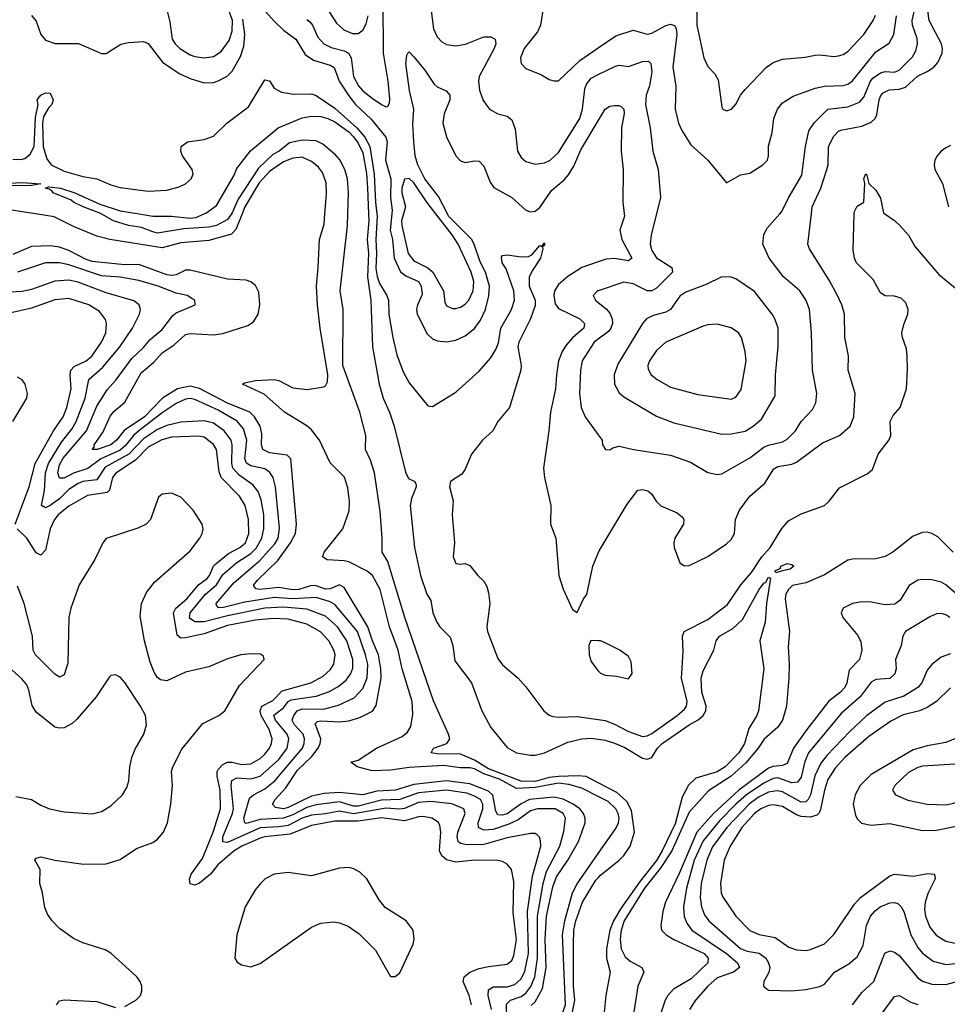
# Model space of a CAD drawing. Header units: inches. Extents: x 1305375 to 1407406, y 744550 to 841633.
# Tile 279 of 509: x 1357519 to 1361497, y 766612 to 770833. Entities that reach past the tile are written whole.
import ezdxf

# ---------------------------------------------------------------- set-up
doc = ezdxf.new("R2010")
doc.units = ezdxf.units.IN
doc.header["$MEASUREMENT"] = 0
for name, color, linetype in [('B3756', 7, 'Continuous'), ('B3757', 7, 'Continuous'), ('B3766', 7, 'Continuous'), ('B3767', 7, 'Continuous')]:
    doc.layers.add(name, color=color, linetype=linetype)

msp = doc.modelspace()

# ---------------------------------------------------------------- linework, layer by layer
at = {"layer": 'B3756', "color": 5}
for points, elevation in [([(1358472.6, 770000), (1358445.8, 769934.2), (1358427.2, 769912.8), (1358330, 769886.4), (1358210, 769876.9), (1358130, 769855.4), (1357905.7, 769890), (1357850, 769905.6), (1357750, 769947), (1357667.7, 769987.7), (1357587.3, 770000)], 880), ([(1358426.9, 770000), (1358410, 769976.1), (1358363.6, 769950), (1358330, 769943.3), (1358223.8, 769936.2), (1358110, 769918.3), (1358090, 769922.8), (1358041.9, 769941.9), (1357985.6, 769950), (1357921.6, 769970), (1357868.9, 770000)], 860), ([(1358031.1, 770000), (1358090.1, 769990.1), (1358170.9, 769990.9), (1358250, 769981.7), (1358274.8, 769985.2), (1358310.5, 770000)], 860), ([(1360000, 767503.6), (1359930, 767539.3), (1359873.7, 767553.7), (1359830, 767560.1), (1359730, 767541.4), (1359650, 767537.4), (1359576.5, 767576.5), (1359510, 767599.7), (1359470, 767621.5), (1359450, 767625.9), (1359410, 767626.1), (1359336, 767636), (1359190, 767627.7), (1359110, 767615.6), (1359030, 767612.8), (1358966, 767630), (1358939, 767650), (1358970, 767659.3), (1359049.8, 767710), (1359159.9, 767760.1), (1359181.8, 767778.2), (1359196.6, 767803.4), (1359204.8, 767855.2), (1359202.1, 767910), (1359159.8, 768050), (1359142, 768130), (1359105.2, 768230), (1359064.8, 768390), (1359032.6, 768450), (1359009.4, 768469.4), (1358930, 768508.6), (1358910, 768513.7), (1358837.3, 768517.3), (1358817, 768530), (1358825.3, 768550), (1358905, 768650), (1358932.5, 768727.5), (1358933, 768767), (1358926, 768826), (1358911.4, 768871.4), (1358850, 768932.7), (1358805.3, 769030), (1358770, 769074.1), (1358750, 769091.2), (1358654.6, 769150), (1358567.5, 769227.5), (1358474.5, 769270), (1358483.5, 769276.5), (1358530, 769285.6), (1358610, 769290.1), (1358630, 769285.5), (1358690, 769254.6), (1358752.3, 769247.7), (1358821.5, 769258.5), (1358830, 769262.8), (1358838.9, 769281.1), (1358841.1, 769310), (1358807.7, 769510), (1358795.6, 769610), (1358791.6, 769690), (1358799.7, 769770), (1358804.2, 769890), (1358824.3, 769955.7), (1358827.6, 770000)], 880), ([(1360000, 767561.5), (1359948.2, 767588.2), (1359912.2, 767592.2), (1359830, 767589.1), (1359790, 767583.7), (1359730, 767566.5), (1359670, 767568.6), (1359530, 767621.2), (1359470, 767658.3), (1359410, 767684.7), (1359310, 767685.2), (1359283.7, 767690), (1359293.6, 767710), (1359350.5, 767729.5), (1359363.2, 767750), (1359358.7, 767770), (1359293.6, 767913.6), (1359171.3, 768270), (1359097.6, 768510), (1359073.2, 768550), (1359074.1, 768610), (1359065.3, 768725.3), (1359040.5, 768890), (1359024, 768944), (1359001.7, 768990), (1359004, 769050), (1358978.2, 769150), (1358905.3, 769350), (1358905.7, 769590), (1358893.8, 769670), (1358925.6, 769950), (1358926.6, 770000)], 860), ([(1359015.2, 770000), (1359016.5, 769970), (1359009.7, 769890), (1359014.8, 769830), (1359010, 769730), (1359024.6, 769630), (1359032.6, 769430), (1359061.1, 769270), (1359077.4, 769210), (1359104.7, 769150), (1359124.6, 769090), (1359173.1, 768893.1), (1359186.5, 768866.5), (1359213.5, 768853.5), (1359218.8, 768838.8), (1359219.8, 768830), (1359199, 768781), (1359193.2, 768750), (1359212.5, 768570), (1359237.4, 768450), (1359264.4, 768370), (1359282.8, 768342.8), (1359291.3, 768290), (1359307.4, 768250), (1359321, 768230), (1359365.7, 768185.7), (1359376.8, 768150), (1359385, 768085), (1359456.9, 767990), (1359501.3, 767870), (1359539.2, 767799.2), (1359610, 767713.4), (1359650, 767689.7), (1359710, 767679.9), (1359730, 767680.7), (1359770, 767690.5), (1359870, 767736.4), (1359930, 767749.5), (1359970, 767752.3), (1360000, 767748.1)], 860), ([(1359050.9, 770000), (1359052.1, 769990), (1359045.9, 769890), (1359049.4, 769830), (1359046.7, 769766.7), (1359051.5, 769731.5), (1359062.3, 769702.3), (1359093.8, 769650), (1359100.1, 769630), (1359101.8, 769570), (1359118.7, 769470), (1359136.7, 769396.7), (1359163.7, 769323.7), (1359190, 769276.5), (1359270, 769177.6), (1359290, 769174.9), (1359390, 769235.5), (1359490, 769325.6), (1359537.8, 769382.2), (1359561.6, 769418.4), (1359572.4, 769447.6), (1359582.7, 769510), (1359628.7, 769590), (1359641.7, 769630), (1359638.7, 769670), (1359604.9, 769764.9), (1359588.5, 769790), (1359584.6, 769815.4), (1359590, 769822), (1359610, 769824.5), (1359670, 769816.4), (1359701.6, 769818.4), (1359715.2, 769824.8), (1359750, 769864.9), (1359758.9, 769861.1), (1359770, 769876), (1359770, 769867), (1359760.6, 769859.4), (1359762.4, 769850), (1359753.1, 769810), (1359719.3, 769760.7), (1359704.2, 769730), (1359703.6, 769690), (1359729.1, 769630), (1359730, 769608.4), (1359710, 769550), (1359659.1, 769450), (1359655.5, 769430), (1359669.3, 769350.7), (1359668.6, 769330), (1359619, 769170), (1359570.1, 769110), (1359547.5, 769070), (1359503.4, 769030), (1359455.9, 768970), (1359430, 768906.6), (1359415.3, 768884.7), (1359367.1, 768852.9), (1359362.9, 768830), (1359378.3, 768770), (1359374.3, 768710), (1359384.2, 768590), (1359377.7, 768530), (1359390, 768501.3), (1359410, 768498.4), (1359430, 768501.6), (1359450, 768493), (1359483.8, 768450), (1359510, 768426.4), (1359522.5, 768402.5), (1359530, 768376), (1359534.7, 768330), (1359522, 768230), (1359524.8, 768210), (1359570, 768094.9), (1359590, 768067.2), (1359656.9, 768010), (1359690, 767973.1), (1359766.7, 767870), (1359790, 767851), (1359805.3, 767845.3), (1359830, 767842.5), (1359910, 767846.5), (1360000, 767833.2)], 880), ([(1359115.2, 770000), (1359108.3, 769930), (1359118.2, 769890), (1359124.5, 769810), (1359151.8, 769751.8), (1359174.6, 769734.6), (1359228.9, 769710), (1359241.4, 769690), (1359244.7, 769655.3), (1359224.8, 769610), (1359220.7, 769590), (1359224.1, 769570), (1359266.4, 769486.4), (1359290, 769465), (1359310, 769455.9), (1359350, 769451.4), (1359390, 769459.5), (1359430, 769477.5), (1359470, 769509.5), (1359495.3, 769544.7), (1359516.2, 769590), (1359531.3, 769648.7), (1359533.5, 769690), (1359517.2, 769750), (1359494.2, 769794.2), (1359470, 769866.5), (1359457.7, 769890), (1359358.7, 769990), (1359353.6, 770000)], 920), ([(1359165, 770000), (1359156.6, 769970), (1359157.3, 769950), (1359184.4, 769830), (1359210, 769799.1), (1359268.9, 769768.9), (1359291.5, 769750), (1359337, 769670), (1359342.2, 769622.2), (1359350, 769605.7), (1359374.8, 769594.8), (1359390, 769594.4), (1359410, 769601.1), (1359430, 769613), (1359444.8, 769630), (1359464, 769670), (1359466.1, 769710), (1359454.5, 769750), (1359399, 769870), (1359373.9, 769910), (1359303.8, 770000)], 940), ([(1359712.6, 766607.4), (1359730, 766622.7), (1359760.5, 766679.5), (1359776.1, 766770), (1359772.7, 766890), (1359778.9, 766990), (1359804.8, 767115.2), (1359821.2, 767158.8), (1359869, 767230), (1359915, 767310), (1359943.5, 767390), (1359943.6, 767410), (1359937, 767430), (1359921.3, 767450), (1359892.6, 767470), (1359850, 767491), (1359810, 767499.4), (1359704.8, 767490), (1359670, 767472.1), (1359610, 767429), (1359590, 767422.8), (1359570, 767424.9), (1359560.4, 767440.4), (1359548.7, 767508.7), (1359530, 767526.2), (1359450, 767556.7), (1359350, 767570), (1359210, 767554.2), (1359130.6, 767529.4), (1359050, 767525.2), (1358990, 767510.2), (1358890, 767520.1), (1358824.7, 767515.3), (1358770, 767504.2), (1358670, 767455.2), (1358650, 767450.3), (1358615.7, 767455.7), (1358602.7, 767470), (1358614.6, 767490), (1358660.6, 767539.4), (1358710, 767616.4), (1358770, 767672.5), (1358798.9, 767710), (1358808.2, 767730), (1358810.6, 767750), (1358785.6, 767814.4), (1358796.2, 767823.8), (1358810, 767826.7), (1358890, 767822.6), (1358930, 767827.4), (1358978.4, 767841.6), (1359031.5, 767868.5), (1359047.4, 767892.6), (1359069.4, 768010), (1359068.3, 768050), (1359057.6, 768110), (1359031.4, 768170), (1359012.7, 768230), (1358910, 768399.5), (1358890, 768410.8), (1358850, 768393.4), (1358830, 768391.9), (1358790, 768406.2), (1358770, 768406.7), (1358715.9, 768390), (1358690, 768388.2), (1358630, 768398.3), (1358549.2, 768390), (1358533, 768393), (1358523.9, 768403.9), (1358523, 768410), (1358539, 768430), (1358625.9, 768514.1), (1358680.1, 768590), (1358701.3, 768630), (1358706.2, 768670), (1358682.5, 768950), (1358666.8, 768966.8), (1358590, 768976), (1358562.3, 768990), (1358556.2, 769010), (1358557.2, 769057.2), (1358550.3, 769090), (1358526.8, 769130), (1358505.8, 769150), (1358410, 769189.3), (1358290, 769251.2), (1358250, 769261.5), (1358196.3, 769250), (1358131.2, 769210), (1358054.5, 769130), (1357967.7, 769072.3), (1357934.6, 769030), (1357910, 769010.8), (1357851.8, 768990), (1357829.8, 768990), (1357839.1, 769000.9), (1357838.8, 769010), (1357876.4, 769063.6), (1357906.9, 769133.1), (1357925, 769155), (1357970, 769194), (1358040.5, 769319.5), (1358094.5, 769365.5), (1358130, 769405.2), (1358181.2, 769438.8), (1358230, 769482.8), (1358250, 769487.5), (1358350, 769481.6), (1358390, 769488.2), (1358497.5, 769522.5), (1358522.5, 769537.5), (1358542, 769570), (1358549.2, 769610), (1358545.4, 769665.4), (1358530, 769693.5), (1358510, 769709.8), (1358490, 769716.5), (1358410, 769720.7), (1358250, 769759.7), (1358230, 769758.7), (1358190, 769738.6), (1358170, 769735.8), (1358150, 769739.3), (1358030, 769783.5), (1357970, 769782.2), (1357830, 769796), (1357804.4, 769804.4), (1357730, 769843.9), (1357690, 769857.1), (1357650, 769862.9), (1357570, 769860.1), (1357490, 769826.5)], 920), ([(1359607.5, 766550), (1359606.8, 766613.2), (1359623.4, 766630), (1359670, 766646.2), (1359690, 766659.5), (1359711.5, 766688.5), (1359728, 766730), (1359739.7, 766810), (1359739.1, 766990), (1359763.5, 767130), (1359778.8, 767181.2), (1359835.5, 767290), (1359853.1, 767353.1), (1359859.7, 767410), (1359849.9, 767430), (1359815.1, 767450), (1359739.5, 767450), (1359710, 767441.2), (1359656.5, 767403.5), (1359616.3, 767383.7), (1359550, 767362.1), (1359510, 767358.2), (1359486.2, 767370), (1359485.9, 767390), (1359504.6, 767450), (1359504.9, 767470), (1359494.9, 767490), (1359470, 767504.9), (1359436.5, 767516.5), (1359349.5, 767529.5), (1359230, 767518.5), (1359150, 767490.4), (1359070, 767486.8), (1358970, 767461.6), (1358950, 767461.9), (1358890, 767480.2), (1358790, 767466.7), (1358750, 767455.9), (1358690, 767424), (1358650, 767409.6), (1358550, 767404.7), (1358490, 767387.6), (1358484, 767390), (1358481, 767410), (1358504.7, 767495.3), (1358522, 767510), (1358570, 767535.2), (1358613.9, 767570), (1358732.3, 767710), (1358739.6, 767730), (1358740.6, 767750), (1358734.8, 767770), (1358697.1, 767810), (1358687.5, 767830), (1358694.1, 767850), (1358708.5, 767870), (1358730, 767878.2), (1358822.1, 767877.9), (1358886, 767894), (1358954.2, 767925.8), (1358990, 767966), (1359008.6, 768011.4), (1359011.8, 768070), (1359002.6, 768110), (1358967.7, 768210), (1358870, 768325.4), (1358850, 768336.9), (1358790, 768356.2), (1358690, 768350.9), (1358610, 768355.6), (1358484.6, 768335.4), (1358392.6, 768312.6), (1358371.9, 768311.9), (1358362.7, 768322.7), (1358361.5, 768330), (1358439.3, 768420.7), (1358547.2, 768512.8), (1358613.8, 768586.2), (1358627, 768610), (1358632.7, 768652.7), (1358616.1, 768830), (1358606.7, 768870), (1358592.3, 768892.3), (1358570, 768907.1), (1358510, 768920.6), (1358491.9, 768931.9), (1358484.3, 768950), (1358493.5, 769030), (1358478.9, 769078.9), (1358451.3, 769111.3), (1358370, 769159.5), (1358270, 769205), (1358250, 769209), (1358230, 769206.7), (1358190, 769187.2), (1358130, 769147.4), (1358029.8, 769070), (1358006.7, 769050), (1357973.1, 769006.9), (1357950, 768987.7), (1357867.8, 768950), (1357810.8, 768909.2), (1357750.4, 768889.6), (1357710, 768867.7), (1357690, 768868.1), (1357682.6, 768890), (1357690, 768924.8), (1357706.4, 768953.6), (1357806.1, 769070), (1357850, 769176.1), (1357894.1, 769245.9), (1357932.2, 769287.8), (1357999.6, 769380.4), (1358050, 769427.3), (1358078.2, 769461.8), (1358130, 769505.1), (1358175.3, 769564.7), (1358190, 769576.6), (1358272.3, 769610), (1358269.6, 769630), (1358257.8, 769637.8), (1358237, 769650), (1358190, 769660.2), (1358113.1, 769690), (1358030, 769715.1), (1357950, 769729.6), (1357870, 769734.3), (1357730, 769782.2), (1357690, 769791), (1357630.1, 769789.9), (1357510, 769750.3)], 940), ([(1360000, 769794.5), (1359930.2, 769770), (1359870, 769732.2), (1359830, 769697.9), (1359811.8, 769670), (1359809.1, 769650.9), (1359815, 769615), (1359830, 769595.2), (1359920.7, 769550), (1359941.7, 769530), (1359937.7, 769510), (1359890.7, 769470), (1359862.6, 769437.4), (1359845.2, 769410), (1359830.1, 769370), (1359820.5, 769310), (1359817.1, 769250), (1359794.8, 769150), (1359788.9, 769071.1), (1359765.6, 768910), (1359769.1, 768870.9), (1359797.4, 768750), (1359796, 768670), (1359818, 768610), (1359830.4, 768450), (1359850, 768391.3), (1359890, 768304.7), (1359910, 768292), (1359937.2, 768350), (1359951.1, 768368.9), (1359976.9, 768490), (1360000, 768546.4)], 920), ([(1359542.2, 766590), (1359528.4, 766650), (1359530, 766674.7), (1359550, 766686.9), (1359610, 766687.1), (1359642.3, 766697.7), (1359670, 766721.6), (1359685.7, 766754.3), (1359700.4, 766830), (1359696.5, 767010), (1359718.4, 767161.6), (1359753.5, 767290), (1359753.1, 767313.1), (1359748.4, 767328.4), (1359738.8, 767338.8), (1359730, 767344.8), (1359710, 767344.9), (1359610, 767325.6), (1359510, 767297.5), (1359435.9, 767295.9), (1359410, 767301.5), (1359399.9, 767310), (1359395.1, 767330), (1359398.4, 767350), (1359429.3, 767430), (1359424, 767450), (1359371.9, 767471.9), (1359281.6, 767481.6), (1359230, 767477.5), (1359170, 767451.6), (1359150, 767447.9), (1359090, 767452.5), (1358950, 767428.3), (1358890, 767440.5), (1358830, 767428.4), (1358770, 767423), (1358730, 767409.8), (1358670, 767379.2), (1358630, 767372.2), (1358550, 767368), (1358410, 767305.8), (1358390, 767308.2), (1358390, 767330.2), (1358432.4, 767430), (1358436.1, 767450), (1358426, 767550), (1358429, 767571), (1358450, 767582.8), (1358510, 767578.5), (1358550, 767590.1), (1358630, 767662.2), (1358666.1, 767710), (1358674, 767750), (1358666.4, 767770), (1358616.4, 767830), (1358608.4, 767851.6), (1358650, 767883.3), (1358669.8, 767910.2), (1358682.7, 767917.3), (1358790, 767932.6), (1358847.2, 767952.8), (1358885.3, 767974.7), (1358918.5, 768001.5), (1358939.7, 768030), (1358947.2, 768052.8), (1358947.2, 768090), (1358922.5, 768170), (1358881.5, 768230), (1358830, 768275.4), (1358750, 768306), (1358650, 768314.4), (1358570, 768310.4), (1358410, 768277.5), (1358310, 768251.5), (1358270, 768251.8), (1358247.5, 768267.5), (1358250.9, 768290), (1358316.4, 768370), (1358362.6, 768410), (1358390, 768454.1), (1358450, 768506.5), (1358510, 768544), (1358532.8, 768567.2), (1358557.6, 768610), (1358566.4, 768650), (1358566.1, 768710), (1358554.4, 768774.4), (1358541.5, 768810), (1358519.4, 768839.4), (1358460.6, 768880.6), (1358433.6, 768910), (1358428.6, 768930), (1358430.9, 769010), (1358425.4, 769030), (1358396.2, 769070), (1358350, 769103.5), (1358310, 769113.4), (1358210, 769107.9), (1358150, 769092.9), (1358110, 769075.6), (1358050, 769035.9), (1357986.7, 768970), (1357885.7, 768914.3), (1357850, 768860.5), (1357790, 768852.8), (1357770, 768845.2), (1357730, 768818.3), (1357690, 768779.2), (1357650, 768749.9), (1357630, 768739.9), (1357612.1, 768750), (1357625.8, 768814.2), (1357630.2, 768890), (1357642.6, 768930), (1357698.4, 769021.6), (1357742.4, 769077.6), (1357761.5, 769110), (1357799.6, 769210), (1357815.4, 769290), (1357876.4, 769343.6), (1357949, 769430), (1358003, 769510), (1358033.2, 769570), (1358038, 769590), (1358031.8, 769610), (1358008.3, 769628.3), (1357890, 769662.4), (1357770, 769707.8), (1357730, 769715.9), (1357670, 769711.5), (1357570, 769675.8), (1357530, 769667.2), (1357270, 769653.2)], 960), ([(1360000, 769671), (1359997.1, 769670), (1359978.9, 769650), (1359987.9, 769630), (1360000, 769620.6)], 940), ([(1357499.9, 768670), (1357559.7, 768830), (1357586.2, 768930), (1357664.3, 769070), (1357706.4, 769130), (1357722.1, 769170), (1357740.3, 769250), (1357735.6, 769310), (1357739, 769330), (1357753.2, 769346.8), (1357803.9, 769370), (1357828.4, 769390), (1357869.9, 769450), (1357888.2, 769490), (1357892.2, 769530), (1357887.8, 769547.8), (1357862.2, 769582.2), (1357816.4, 769610), (1357730, 769638.1), (1357670, 769631.5), (1357570, 769595.6), (1357470, 769573.1)], 980), ([(1360000, 769462.9), (1359982.9, 769450), (1359930.8, 769370), (1359923.3, 769330), (1359919.8, 769230), (1359927.5, 769170), (1359944, 769130), (1360000, 769053.6)], 940), ([(1357490, 769110.4), (1357549.8, 769210), (1357552.8, 769230), (1357542.6, 769270), (1357530, 769289.6), (1357510, 769301.1)], 1020), ([(1359456.4, 766610), (1359446.1, 766650), (1359421.1, 766710), (1359424.9, 766730), (1359449.9, 766750.1), (1359490, 766764.9), (1359530, 766774.6), (1359610, 766784.4), (1359630, 766800.2), (1359638.8, 766821.2), (1359649.5, 766890.5), (1359635.7, 767004.3), (1359638.7, 767138.7), (1359627.7, 767190), (1359610, 767213.1), (1359590, 767224.4), (1359570, 767229.1), (1359470, 767229.4), (1359390, 767220.9), (1359350, 767231.6), (1359329.2, 767249.2), (1359319.2, 767270), (1359325.4, 767350), (1359320.5, 767380.5), (1359313.4, 767393.4), (1359286.9, 767410), (1359250, 767417.4), (1359230, 767415.8), (1359170, 767399.2), (1359070, 767412), (1358970, 767397.5), (1358870, 767396.7), (1358770, 767379.1), (1358678.4, 767341.6), (1358570, 767329.9), (1358550, 767324.2), (1358471.7, 767290), (1358439.3, 767270), (1358368.5, 767210), (1358337.1, 767170), (1358290, 767131.9), (1358270, 767123), (1358250, 767128), (1358247.9, 767147.9), (1358254.1, 767170), (1358302.7, 767237.3), (1358349.1, 767350), (1358379.9, 767450), (1358379.2, 767530), (1358365.5, 767590), (1358365.5, 767610), (1358370, 767618.9), (1358390, 767640.3), (1358410, 767650.5), (1358430, 767650.4), (1358470, 767640.5), (1358510, 767642.6), (1358550, 767665.4), (1358570, 767684), (1358590.3, 767710), (1358599, 767730), (1358601.2, 767750), (1358589.3, 767790), (1358554.5, 767850), (1358550.2, 767870), (1358558.2, 767890), (1358605.4, 767914.6), (1358644.7, 767955.3), (1358767, 767990), (1358820.8, 768019.2), (1358850, 768045.3), (1358865.7, 768070), (1358872.3, 768110), (1358867, 768130), (1358844.7, 768170), (1358809.4, 768209.4), (1358750, 768241), (1358670, 768263.2), (1358605.6, 768265.6), (1358530, 768259.3), (1358410, 768236.1), (1358310, 768200.8), (1358230, 768182.9), (1358210, 768181.9), (1358194.3, 768194.3), (1358178.3, 768290), (1358188.4, 768310), (1358236.1, 768350), (1358286.1, 768410), (1358323.1, 768436.9), (1358333.4, 768450), (1358350.2, 768489.8), (1358359.8, 768500.2), (1358414.8, 768545.2), (1358463.7, 768570), (1358487.1, 768590), (1358501.9, 768630), (1358500.8, 768690), (1358486.4, 768750), (1358462.4, 768790), (1358382.9, 768870), (1358374.5, 768894.5), (1358363.7, 768990), (1358350, 769012.2), (1358310, 769042.8), (1358287.2, 769047.2), (1358170, 769042.7), (1358128.3, 769031.7), (1358070, 769000.1), (1358015.6, 768944.4), (1357931.6, 768888.4), (1357917.7, 768870), (1357904.4, 768815.6), (1357894.6, 768805.4), (1357810, 768793.5), (1357730, 768748), (1357683.9, 768710), (1357668.7, 768690), (1357650.1, 768650), (1357630, 768559.1), (1357610, 768537), (1357590, 768547.6), (1357550.4, 768610.4), (1357507.9, 768650)], 980), ([(1357970, 766602.2), (1358017.6, 766630), (1358036.9, 766650), (1358043, 766670), (1358042.4, 766690), (1358035.6, 766710), (1358022, 766730), (1357910, 766831.6), (1357885.6, 766845.6), (1357790, 766875.1), (1357750, 766894.3), (1357690, 766936.8), (1357659.2, 766970), (1357638.6, 766998.6), (1357627.4, 767027.4), (1357617.4, 767090), (1357605.6, 767130), (1357607, 767190), (1357583.7, 767230), (1357590, 767238.8), (1357610, 767244.9), (1357670, 767230.2), (1357792.5, 767212.5), (1357890, 767214.8), (1357950, 767233.4), (1358019.8, 767280.2), (1358090, 767306.3), (1358110, 767319.5), (1358136.1, 767350), (1358153.3, 767390), (1358167.2, 767470), (1358174.8, 767550), (1358170.6, 767610), (1358176.3, 767630), (1358214, 767706), (1358304.6, 767815.4), (1358373.7, 767850), (1358398.4, 767870), (1358461.6, 767978.4), (1358567.6, 768090), (1358564.8, 768104.8), (1358552.4, 768112.4), (1358510, 768115), (1358467.3, 768110), (1358410, 768092.4), (1358330, 768058.8), (1358230, 768035.8), (1358150, 767999), (1358123.4, 768003.4), (1358110, 768012.9), (1358095.7, 768035.7), (1358078.2, 768078.2), (1358054, 768170), (1358036.5, 768276.5), (1358041.2, 768330), (1358062.5, 768377.5), (1358097.8, 768422.2), (1358250, 768555.6), (1358292.1, 768610), (1358302.3, 768630), (1358306, 768650), (1358301.8, 768670), (1358263.8, 768730), (1358210, 768785.4), (1358170, 768803), (1358130, 768799.5), (1358114.4, 768785.6), (1358079.7, 768690), (1358061.1, 768670), (1358026.5, 768653.5), (1357890.8, 768609.2), (1357875.2, 768590), (1357841.4, 768518.6), (1357775, 768410), (1357738.4, 768310), (1357730.2, 768269.8), (1357725.5, 768074.5), (1357710, 768024.2), (1357690, 768014.8), (1357670, 768027.7), (1357587.6, 768110), (1357576.9, 768130), (1357574.3, 768190), (1357538.9, 768330), (1357510, 768404.2)], 1020), ([(1360000, 768170.1), (1359968, 768172), (1359959.1, 768150), (1359961.3, 768110), (1359970, 768082), (1359992.2, 768050), (1360000, 768042.2)], 920), ([(1357503.1, 767503.1), (1357570, 767490.2), (1357610, 767465.2), (1357646.8, 767450), (1357710, 767436.5), (1357830, 767428.9), (1357870, 767438), (1357910, 767462.6), (1357959.7, 767510), (1357978.2, 767541.8), (1357987.1, 767570), (1357992, 767630), (1358000.4, 767670), (1358014.4, 767705.6), (1358051.1, 767770), (1358063.5, 767810), (1358058.9, 767850), (1358036.9, 767890), (1357970, 767992), (1357950, 768014.5), (1357930, 768024.5), (1357910, 768020.9), (1357904.8, 768015.2), (1357847.4, 767930), (1357765, 767835), (1357743.6, 767816.4), (1357710, 767797.6), (1357690, 767795.3), (1357670, 767799.8), (1357590, 767864), (1357572.6, 767892.6), (1357559.2, 767959.2), (1357550, 767981.3), (1357528, 768008), (1357485.3, 768045.3)], 1040), ([(1360000, 765722), (1359954.3, 765834.3), (1359918.7, 765890), (1359912.4, 765910), (1359911.8, 765990), (1359879.5, 766150), (1359856.9, 766230), (1359828.5, 766408.5), (1359815.4, 766435.4), (1359779.9, 766470), (1359778.5, 766490), (1359800.7, 766530), (1359846.4, 766573.6), (1359859.1, 766610), (1359846.3, 766910), (1359856.5, 766970), (1359890, 767090), (1359910, 767129.1), (1360000, 767258.1)], 880), ([(1360000, 765787.2), (1359950.6, 765910), (1359941.3, 765990), (1359906.3, 766170), (1359886, 766250), (1359874.3, 766370), (1359872.1, 766447.9), (1359879.4, 766530), (1359899.3, 766630), (1359893.6, 766690), (1359893.7, 766870), (1359896.1, 766930), (1359903.5, 766970), (1359932.6, 767050), (1359990, 767144), (1360000, 767154.8)], 860), ([(1357677.2, 766610), (1357690, 766626.3), (1357710, 766631.2), (1357850, 766623.5), (1357930, 766598.2)], 1020)]:
    msp.add_lwpolyline(points, dxfattribs=dict(at, elevation=elevation))
at = {"layer": 'B3756', "color": 5, "elevation": 1020}
msp.add_lwpolyline([(1358930, 767198.7), (1358890, 767195.8), (1358770, 767163.1), (1358670, 767177.4), (1358610, 767170.6), (1358571.7, 767150), (1358550, 767128.5), (1358530, 767104), (1358486.4, 767030), (1358450.3, 766910), (1358442, 766810), (1358452.4, 766792.4), (1358470, 766781.6), (1358510, 766772.7), (1358550, 766786.7), (1358770, 766943), (1358810, 766959.3), (1358865.5, 766965.5), (1358890, 766961.7), (1358927.1, 766947.1), (1358974.4, 766914.4), (1359044.7, 766844.7), (1359110, 766731), (1359130, 766730.8), (1359150, 766746.8), (1359206, 766870), (1359210.9, 766890.9), (1359206.3, 766930), (1359176.2, 766970), (1359086.6, 767026.6), (1359060.3, 767060.3), (1359008, 767150), (1358978, 767178), (1358952.5, 767192.5)], close=True, dxfattribs=at)
at = {"layer": 'B3757', "color": 5}
for points, elevation in [([(1359273.4, 770950), (1359293.2, 770793.2), (1359310, 770759.6), (1359330, 770738.5), (1359350, 770726.5), (1359390, 770721.3), (1359431.4, 770728.6), (1359510, 770759.4), (1359540, 770760), (1359558.7, 770750), (1359560.7, 770730), (1359553.7, 770710), (1359490.1, 770590), (1359486.8, 770570), (1359490.7, 770530.7), (1359507, 770487), (1359533.7, 770450), (1359569.3, 770429.3), (1359610, 770419.6), (1359630, 770403.1), (1359643.8, 770363.8), (1359653.4, 770270), (1359670, 770242), (1359690, 770225.2), (1359730, 770213.8), (1359770, 770219.4), (1359794, 770230), (1359830, 770263.8), (1359920.8, 770410), (1359932.3, 770450), (1359942.8, 770537.2), (1359950, 770557.1), (1359970, 770582.6), (1360000, 770597.4)], 940), ([(1358535.8, 770910), (1358610, 770826), (1358650, 770788.7), (1358702.8, 770750), (1358743.1, 770683.1), (1358779.7, 770659.7), (1358850, 770638.1), (1358868.3, 770628.3), (1358889.1, 770570), (1358930, 770506.1), (1358959.4, 770470), (1359027, 770407), (1359088.9, 770328.9), (1359095.5, 770310), (1359088.4, 770230), (1359111.4, 770150), (1359109.4, 770070), (1359116.8, 770016.8), (1359115.2, 770000)], 920), ([(1358750, 770833.6), (1358763.6, 770823.6), (1358774.7, 770810), (1358798.1, 770758.1), (1358823.2, 770730), (1358854.2, 770714.2), (1358910, 770699.9), (1358929.2, 770689.2), (1358941.2, 770670), (1358950.6, 770590), (1358972.3, 770550), (1358990, 770527.9), (1359030, 770496.4), (1359070, 770469.4), (1359090, 770459.5), (1359097.6, 770462.4), (1359105.6, 770474.4), (1359106.3, 770493.7), (1359099.7, 770570), (1359078.7, 770690), (1359077.2, 770910)], 940), ([(1359765.7, 770890), (1359752.1, 770810), (1359739, 770781), (1359683, 770710), (1359667.3, 770670), (1359670, 770644.9), (1359690, 770623.1), (1359756.7, 770596.7), (1359790, 770577), (1359810, 770570.4), (1359830, 770570.4), (1359921.7, 770658.3), (1360000, 770712.2)], 960), ([(1357570, 770850.2), (1357590, 770827), (1357610, 770768.7), (1357630, 770745.6), (1357671.5, 770731.5), (1357770.8, 770730.8), (1357870, 770688), (1357890, 770687.3), (1357952.5, 770727.5), (1357985.5, 770734.5), (1358050, 770738.8), (1358070, 770730.2), (1358131.5, 770651.5), (1358202.8, 770602.8), (1358250, 770580.9), (1358310, 770562.5), (1358350, 770563.3), (1358369.9, 770570.1), (1358409.2, 770590.8), (1358430, 770612.3), (1358465.5, 770674.5), (1358480.1, 770719.9), (1358484.2, 770770), (1358475.6, 770835.6)], 920), ([(1358151.9, 770870), (1358163.7, 770823.7), (1358172.6, 770750), (1358185.5, 770730), (1358206.3, 770710), (1358250, 770682.8), (1358270, 770675.1), (1358310, 770669), (1358350, 770675.3), (1358382.9, 770697.1), (1358416.9, 770743.1), (1358430, 770784.4), (1358431.5, 770830), (1358418.1, 770870)], 940), ([(1358846.5, 770866.5), (1358877.5, 770817.5), (1358909.4, 770789.4), (1358945.8, 770774.2), (1358970, 770773.4), (1358991.3, 770788.7), (1359004.4, 770815.6), (1359013.4, 770850)], 960), ([(1359353.6, 770000), (1359315.5, 770075.5), (1359256.7, 770150), (1359226, 770210), (1359215.4, 770250), (1359208.8, 770311.2), (1359205, 770385), (1359209.5, 770450), (1359190.5, 770530), (1359175.2, 770644.8), (1359178.7, 770681.3), (1359183.7, 770690), (1359190, 770694.4), (1359210, 770674), (1359256.8, 770616.8), (1359296.2, 770556.2), (1359310, 770544.9), (1359348.4, 770528.4), (1359363.2, 770510), (1359364, 770490), (1359339, 770430), (1359333.4, 770390), (1359350, 770330.4), (1359390, 770248.9), (1359410, 770227.9), (1359430, 770221.3), (1359470, 770227.9), (1359490, 770226.3), (1359510, 770204.4), (1359536.4, 770136.4), (1359553, 770113), (1359630.1, 770070.1), (1359690, 770015.9), (1359708.9, 770008.9), (1359730, 770012.8), (1359750, 770027.7), (1359799.5, 770100.5), (1359853.9, 770146.1), (1359872.6, 770167.4), (1359895.2, 770204.8), (1359925.2, 770274.8), (1360000, 770399.3)], 920), ([(1357490, 770234.5), (1357526.1, 770233.9), (1357541.7, 770238.3), (1357563.6, 770256.4), (1357582, 770290), (1357586.7, 770413.3), (1357598.3, 770470), (1357593.6, 770490), (1357609.4, 770510), (1357630, 770519.2), (1357650, 770518), (1357663.2, 770490), (1357657.8, 770470), (1357644.2, 770455.8), (1357621.6, 770418.4), (1357616.6, 770390), (1357620.3, 770290), (1357635.8, 770235.8), (1357654.6, 770210), (1357710, 770183), (1357790, 770160.6), (1357850, 770150.6), (1357910, 770124.6), (1357950, 770113.9), (1358070, 770097.2), (1358150, 770102.3), (1358203.8, 770116.2), (1358230.4, 770129.6), (1358254.4, 770150), (1358263.4, 770170), (1358258.3, 770190), (1358218, 770250), (1358209.8, 770270), (1358211.6, 770290), (1358239, 770310), (1358310, 770318.6), (1358350, 770333.8), (1358408, 770390), (1358500.4, 770459.6), (1358570, 770574.9), (1358590, 770570.3), (1358610, 770539.7), (1358641.9, 770521.9), (1358693, 770513), (1358770, 770515.6), (1358790, 770507.7), (1358870, 770453), (1358965.2, 770370), (1358999.3, 770330), (1359020.2, 770290), (1359039, 770170), (1359044.7, 770050), (1359050.9, 770000)], 880), ([(1358310.5, 770000), (1358317.2, 770002.8), (1358363.2, 770036.8), (1358437.1, 770162.9), (1358450, 770195.6), (1358508.8, 770271.2), (1358627, 770370), (1358730, 770411.8), (1358770, 770419), (1358810, 770417.6), (1358840.7, 770410), (1358870, 770395.7), (1358930, 770351.6), (1358950, 770330.5), (1358970, 770304.2), (1358990, 770262.6), (1359005.8, 770174.2), (1359010.4, 770110), (1359015.2, 770000)], 860), ([(1358926.6, 770000), (1358928.5, 770090), (1358924.4, 770150), (1358913.9, 770190), (1358892.2, 770232.2), (1358873.5, 770253.5), (1358819, 770299), (1358790, 770313), (1358730, 770316.7), (1358675.5, 770304.5), (1358631.3, 770270), (1358604.4, 770255.6), (1358543.7, 770196.3), (1358456.2, 770063.8), (1358430, 770004.5), (1358426.9, 770000)], 860), ([(1358827.6, 770000), (1358834.2, 770085.8), (1358833.6, 770133.6), (1358818.1, 770178.1), (1358800.3, 770200.3), (1358770, 770224.9), (1358730, 770243.6), (1358690, 770239.8), (1358650, 770224.2), (1358590, 770181.9), (1358545.9, 770134.1), (1358484.8, 770030), (1358472.6, 770000)], 880), ([(1359303.8, 770000), (1359264.8, 770050), (1359210, 770134.2), (1359190, 770152), (1359170, 770149.8), (1359158, 770110), (1359158.3, 770090), (1359173.3, 770030), (1359165, 770000)], 940), ([(1357868.9, 770000), (1357863.2, 770003.2), (1357791.8, 770030), (1357749.8, 770050), (1357739.6, 770059.6), (1357662.4, 770090), (1357658.5, 770098.5), (1357646.2, 770106.2), (1357628.7, 770110), (1357643.9, 770116.1), (1357694.8, 770110), (1357755.5, 770090), (1357862.6, 770042.6), (1357950, 770013.6), (1358031.1, 770000)], 860), ([(1357587.3, 770000), (1357484.3, 770015.7), (1357290, 770009.9), (1357258.5, 770001.5), (1357256.2, 770000)], 880)]:
    msp.add_lwpolyline(points, dxfattribs=dict(at, elevation=elevation))
at = {"layer": 'B3757', "color": 5, "elevation": 860}
msp.add_lwpolyline([(1357490, 770120.9), (1357446, 770130), (1357530, 770134.6), (1357610, 770128.7), (1357570, 770122.7)], close=True, dxfattribs=at)
at = {"layer": 'B3766', "color": 5}
for points, elevation in [([(1360000, 769053.6), (1360017.3, 769030), (1360018.8, 769010), (1360030.8, 768990.8), (1360050, 768988.5), (1360062.3, 768997.7), (1360090, 769004.9), (1360151.1, 768991.1), (1360310, 768966.1), (1360395.6, 768935.6), (1360470, 768891.6), (1360510, 768883.2), (1360530, 768886.7), (1360650, 768955.3), (1360710, 768999.8), (1360730, 769009.1), (1360790, 769023.3), (1360810, 769035.3), (1360845.8, 769070), (1360870, 769110.2), (1360918.1, 769161.9), (1360932.8, 769190), (1360938, 769230), (1360918.9, 769330), (1360914.2, 769490), (1360905.4, 769590), (1360899.5, 769610), (1360890, 769632.4), (1360863.8, 769670), (1360794.5, 769730), (1360732.9, 769810), (1360706.2, 769870), (1360709.8, 769910), (1360722.7, 769937.3), (1360778.8, 770000)], 940), ([(1360249.3, 770000), (1360226.6, 769910), (1360223, 769870), (1360230, 769844), (1360250, 769812.7), (1360315.2, 769770), (1360318.9, 769750), (1360250, 769681.3), (1360230, 769669.9), (1360210, 769669.9), (1360150, 769700.1), (1360110, 769708.4), (1360000, 769671)], 940), ([(1360000, 768546.4), (1360004, 768556), (1360123.9, 768756.1), (1360170, 768815.6), (1360190, 768819.1), (1360213.2, 768813.2), (1360230, 768798.7), (1360248.9, 768768.9), (1360268.4, 768748.4), (1360339.2, 768719.2), (1360361, 768701), (1360367.4, 768690), (1360365.5, 768670), (1360328.4, 768610), (1360323.5, 768590), (1360325.2, 768570), (1360350, 768504.9), (1360370, 768491.8), (1360390, 768493.8), (1360470, 768531.5), (1360550, 768586.1), (1360570, 768605), (1360583.8, 768630), (1360589.3, 768690.7), (1360605.4, 768730), (1360649.5, 768790.5), (1360714.3, 768845.7), (1360752.9, 768907.1), (1360770, 768917.5), (1360830, 768926.9), (1360850, 768936), (1360961.5, 769018.5), (1361034.8, 769050), (1361080.3, 769090), (1361096.1, 769130), (1361102.4, 769230), (1361071.1, 769330), (1361072.6, 769392.6), (1361056.8, 769470), (1361056, 769570), (1361044.3, 769610), (1361026.1, 769650), (1360990, 769716.8), (1360905.6, 769850), (1360898.9, 769870), (1360913.8, 770000)], 920), ([(1360111.2, 770000), (1360112.4, 769990), (1360092.2, 769930), (1360101.5, 769890), (1360144.2, 769810), (1360130, 769798.6), (1360070, 769809.2), (1360033.6, 769806.4), (1360000, 769794.5)], 920), ([(1360000, 767833.2), (1360030, 767828.8), (1360070, 767813.5), (1360130, 767780.9), (1360190, 767760.1), (1360210, 767763.2), (1360230, 767773.5), (1360338.2, 767850), (1360370, 767877.7), (1360378.1, 767890), (1360380.9, 767910), (1360357.1, 768010), (1360364.4, 768124.4), (1360360.9, 768190), (1360368, 768210), (1360470, 768261.6), (1360554.1, 768325.9), (1360612.1, 768410), (1360656.9, 768463.1), (1360701.3, 768530), (1360737.2, 768570), (1360787.8, 768652.2), (1360815.9, 768684.1), (1360870, 768714.8), (1360970, 768750.8), (1360990.6, 768769.4), (1361033.9, 768826.1), (1361153.8, 768886.2), (1361175.5, 768904.5), (1361199.7, 768970), (1361247.6, 769032.4), (1361254.2, 769050), (1361252, 769110), (1361264.1, 769135.9), (1361294.3, 769170), (1361321.6, 769250), (1361326.8, 769333.2), (1361325.3, 769390), (1361321.4, 769421.4), (1361304.7, 769470), (1361302.5, 769490), (1361310, 769526), (1361327.8, 769570), (1361328.9, 769590), (1361318.9, 769618.9), (1361298.6, 769638.6), (1361270, 769647.2), (1361230, 769648.5), (1361210, 769662.4), (1361179.1, 769719.1), (1361106.9, 769790), (1361098.5, 769810), (1361093.5, 769846.5), (1361098.1, 770000)], 880), ([(1361229, 770000), (1361270, 769972), (1361293.7, 769950), (1361330, 769908.5), (1361359.2, 769859.2), (1361461.2, 769741.2), (1361530, 769683.8)], 880), ([(1360000, 769620.6), (1360034.1, 769594.1), (1360050, 769574.4), (1360059.8, 769550), (1360060.6, 769530), (1360054.3, 769510), (1360044, 769496), (1360000, 769462.9)], 940), ([(1361522.6, 768550), (1361455.6, 768615.6), (1361430, 768630.3), (1361410, 768635.6), (1361390, 768634.2), (1361350, 768618.9), (1361263.1, 768550), (1361230, 768531.3), (1361190, 768521.3), (1361090, 768520.2), (1361070, 768515.6), (1360970, 768453), (1360890, 768418.6), (1360832.9, 768407.1), (1360815.2, 768390), (1360804.9, 768370), (1360801.6, 768350), (1360820.1, 768210), (1360814.8, 768145.2), (1360819.4, 768070), (1360817.6, 768010), (1360807.2, 767890), (1360790.1, 767830), (1360770, 767800.6), (1360711.4, 767748.6), (1360685.6, 767710), (1360632.5, 767647.5), (1360570.3, 767590), (1360472.6, 767527.4), (1360390, 767435.9), (1360315.7, 767270), (1360265.9, 767194.1), (1360199.1, 767110), (1360111.4, 766970), (1360099, 766930), (1360094.4, 766890), (1360099, 766850), (1360116.2, 766816.2), (1360136.9, 766796.9), (1360187.3, 766770), (1360195.8, 766750), (1360170.1, 766689.9), (1360151.8, 766570)], 880), ([(1360000, 767748.1), (1360030, 767743.9), (1360070, 767731.7), (1360113.4, 767713.4), (1360190, 767667.5), (1360210, 767662.7), (1360229.9, 767670.1), (1360253.6, 767710), (1360274, 767730), (1360389.9, 767810), (1360428.4, 767831.6), (1360449.9, 767850.1), (1360461, 767870), (1360462.3, 767890), (1360444.7, 767950), (1360441, 768010), (1360450, 768041.6), (1360495.5, 768130), (1360505.3, 768170), (1360520.4, 768190), (1360576.5, 768223.5), (1360618.2, 768261.8), (1360690, 768390.9), (1360710, 768417.2), (1360718.8, 768421.2), (1360730, 768443.8), (1360739.2, 768439.2), (1360721.6, 768330), (1360715.8, 768250), (1360692.5, 768170), (1360710.1, 768049.9), (1360687, 767870), (1360679.8, 767850), (1360645.2, 767794.8), (1360626.9, 767730), (1360602.7, 767690), (1360544.4, 767630), (1360510, 767608.1), (1360418.3, 767581.7), (1360387.8, 767552.2), (1360360, 767500), (1360330, 767386.3), (1360274.6, 767270), (1360250, 767228.7), (1360180.1, 767139.9), (1360097.4, 767022.6), (1360065.1, 766970), (1360049.7, 766930), (1360035.7, 766850), (1360035.2, 766810), (1360050.5, 766750), (1360032.8, 766650), (1360022.2, 766550)], 860), ([(1361651.5, 768271.5), (1361490, 768410.6), (1361470, 768421.6), (1361430, 768431.2), (1361390, 768433.3), (1361370, 768429.9), (1361333, 768407), (1361294.9, 768345.1), (1361272.1, 768327.9), (1361230, 768324.6), (1361170, 768336.5), (1361130, 768337), (1361090.2, 768329.8), (1361050.4, 768310), (1361042.3, 768290), (1361049, 768270), (1361113.6, 768193.6), (1361125.8, 768165.8), (1361130.8, 768130), (1361120.7, 768090), (1361076.1, 768043.9), (1361065.8, 767990), (1361057.1, 767970), (1361038.9, 767950), (1360989.1, 767910.9), (1360893.8, 767790), (1360837.5, 767710), (1360810, 767644.9), (1360790, 767636.1), (1360750, 767632.2), (1360730, 767623.8), (1360603.4, 767530), (1360493.9, 767430), (1360423.3, 767350), (1360347.2, 767172.8), (1360288.8, 767050), (1360276.9, 767010), (1360268, 766950), (1360271.8, 766930), (1360291, 766910), (1360324.3, 766890), (1360453.8, 766830), (1360471.8, 766810), (1360469.6, 766790), (1360398.8, 766721.2), (1360323.3, 766676.7), (1360298.2, 766650), (1360287.2, 766630), (1360267.2, 766570)], 920), ([(1361507.4, 768270), (1361490, 768282.3), (1361470, 768287.4), (1361450, 768285.7), (1361425, 768275), (1361318, 768210), (1361305.8, 768190), (1361298.4, 768150), (1361274.3, 768090), (1361277.2, 768050), (1361271.8, 768028.2), (1361250, 768009.4), (1361190, 768005), (1361170, 767993.6), (1361123.6, 767930), (1361041.8, 767858.2), (1360901.7, 767690), (1360886.5, 767653.5), (1360870, 767585.7), (1360855.1, 767564.9), (1360830, 767562.2), (1360770, 767582.3), (1360750, 767580.2), (1360710, 767560.2), (1360635.6, 767510), (1360590, 767470.2), (1360520.7, 767399.3), (1360450, 767313.3), (1360411.5, 767230), (1360378.2, 767110), (1360365.4, 767030), (1360368.3, 766988.3), (1360379.3, 766959.3), (1360402, 766930), (1360550, 766830.4), (1360597.4, 766790), (1360605.1, 766770), (1360579.7, 766750), (1360510, 766725.2), (1360470.1, 766690), (1360417.8, 766630), (1360391.2, 766590)], 940), ([(1360000, 768042.2), (1360010, 768032.2), (1360030, 768022.7), (1360078.4, 768018.4), (1360130, 768007.4), (1360145.6, 768030), (1360140.8, 768080.8), (1360130, 768103.7), (1360092.3, 768130), (1360030, 768161.6), (1360010, 768169.6), (1360000, 768170.1)], 920), ([(1361510, 768114), (1361470, 768099.8), (1361430, 768068.9), (1361410, 768045.1), (1361388.1, 767990), (1361370.5, 767969.5), (1361310, 767932.9), (1361230, 767907.1), (1361150, 767848.9), (1361078.4, 767781.6), (1360980.7, 767679.3), (1360954.1, 767645.9), (1360929, 767591), (1360909.7, 767510), (1360900.5, 767490), (1360890, 767479.7), (1360870, 767479), (1360790, 767522.3), (1360767, 767527), (1360730, 767521.8), (1360690, 767501.3), (1360648.4, 767471.6), (1360551.3, 767370), (1360490, 767286.6), (1360465.1, 767230), (1360441.4, 767130), (1360437.3, 767070), (1360442.2, 767030), (1360455.7, 766995.7), (1360474.4, 766970), (1360610, 766851.9), (1360639.3, 766839.3), (1360690, 766831.9), (1360718.6, 766810), (1360730.5, 766790), (1360735.5, 766770), (1360731.1, 766748.9), (1360710.3, 766710), (1360708.7, 766690), (1360730, 766672.2), (1360830, 766670.2), (1360890, 766675.8), (1360950, 766687.8), (1360970, 766698.6), (1361013.1, 766750), (1361074.5, 766785.5), (1361110, 766815.9), (1361136.5, 766863.5), (1361150.3, 766949.7), (1361168.2, 766990), (1361187, 767013), (1361209.4, 767030.6), (1361250, 767046.6), (1361270, 767048.6), (1361284.1, 767044.1), (1361299.7, 767030), (1361310.1, 767010.1), (1361340.1, 766910), (1361370, 766855.5), (1361390, 766830.8), (1361436.9, 766796.9), (1361490, 766783.4), (1361710, 766805.6)], 960), ([(1361510, 767969.1), (1361450.1, 767910), (1361410, 767883.9), (1361378.3, 767870), (1361307, 767853), (1361254.5, 767825.5), (1361160.4, 767759.6), (1361058.1, 767670), (1361016, 767624), (1360984.7, 767575.3), (1360969.6, 767530.4), (1360953.3, 767446.7), (1360947.8, 767432.2), (1360937.8, 767422.2), (1360910, 767414), (1360870, 767417), (1360850, 767423.9), (1360790, 767460.3), (1360750, 767467.7), (1360730, 767464.9), (1360697.3, 767450), (1360670, 767430.3), (1360615.8, 767370), (1360565.4, 767290), (1360539.9, 767230), (1360524.2, 767130), (1360527.3, 767090), (1360533.6, 767073.6), (1360590.1, 766990), (1360650, 766928.9), (1360690, 766911.7), (1360758.1, 766898.1), (1360817, 766857), (1360850, 766846.2), (1360890, 766842.9), (1360910, 766846.4), (1360970, 766871.2), (1361010, 766911.4), (1361099.3, 767040.7), (1361124.3, 767070), (1361250, 767163.5), (1361270, 767170.1), (1361350, 767161.3), (1361412.8, 767172.8), (1361442.4, 767170), (1361445.5, 767150), (1361414.9, 767090), (1361401.7, 767050), (1361398.8, 767018.8), (1361403, 766990), (1361422.1, 766942.1), (1361448.6, 766908.6), (1361490, 766882.8), (1361530, 766874.7)], 980), ([(1361570, 767766.9), (1361490, 767733.7), (1361410, 767720.3), (1361350, 767703.5), (1361170, 767597.5), (1361122.5, 767550), (1361101.3, 767510), (1361093.8, 767470), (1361102.7, 767422.7), (1361110, 767406.9), (1361128.6, 767388.6), (1361170, 767379.4), (1361250, 767386.9), (1361390, 767356.9), (1361450, 767358.9), (1361570, 767382.4)], 1020), ([(1360000, 767154.8), (1360010, 767165.6), (1360090, 767230.1), (1360110, 767250.1), (1360136.9, 767290), (1360155.6, 767350), (1360142.2, 767442.2), (1360122.1, 767482.1), (1360080.2, 767520.2), (1360000, 767561.5)], 860), ([(1360000, 767258.1), (1360074.8, 767365.2), (1360086.6, 767390), (1360089.3, 767410), (1360086.1, 767430), (1360075.7, 767450), (1360042.1, 767482.1), (1360000, 767503.6)], 880), ([(1361090, 766609.4), (1361130, 766662.9), (1361182.5, 766710), (1361228.7, 766831.3), (1361250, 766841.3), (1361270, 766835.4), (1361290, 766820.9), (1361370, 766726), (1361390.8, 766710.8), (1361430, 766698.3), (1361490, 766696.5), (1361570, 766718.9)], 940), ([(1361210, 766564.6), (1361270, 766644.9), (1361290, 766650.2), (1361340.9, 766620.9), (1361371.1, 766611.1)], 920)]:
    msp.add_lwpolyline(points, dxfattribs=dict(at, elevation=elevation))
for points, elevation in [([(1360530, 769731), (1360462.5, 769697.5), (1360375.7, 769664.3), (1360350, 769647.7), (1360309.3, 769590), (1360290, 769578.8), (1360235.5, 769564.5), (1360206.9, 769550), (1360190.2, 769530), (1360083.6, 769356.4), (1360068.8, 769310), (1360070.1, 769270), (1360090, 769233.2), (1360110, 769216.1), (1360250, 769133.8), (1360324.1, 769104.1), (1360530, 769055.9), (1360570, 769057.3), (1360630, 769069.6), (1360664.4, 769090), (1360699.6, 769120.4), (1360759.2, 769220.8), (1360760.5, 769310), (1360771.3, 769431.3), (1360771.4, 769510), (1360757.8, 769550), (1360745.7, 769570), (1360670, 769667.1), (1360590, 769722.7), (1360570, 769729.8)], 960), ([(1360510, 769527), (1360470, 769525), (1360450, 769519.3), (1360290.1, 769449.9), (1360250, 769414.2), (1360219.3, 769370), (1360213, 769350), (1360214.2, 769334.2), (1360227.6, 769310), (1360253.1, 769290), (1360310, 769257.8), (1360426.5, 769226.5), (1360570, 769206.7), (1360590, 769214.9), (1360612.5, 769247.5), (1360635, 769370), (1360630.6, 769410.6), (1360614.8, 769470), (1360601.1, 769490), (1360570, 769511.9)], 980), ([(1360761.2, 768461.2), (1360758, 768470), (1360779.7, 768480.3), (1360783.6, 768490), (1360810, 768501.1), (1360830, 768498), (1360839.1, 768490), (1360822.4, 768477.6), (1360790, 768469.9)], 860), ([(1361650, 767658.2), (1361530, 767641.9), (1361390, 767632.7), (1361370, 767627.7), (1361330, 767606.5), (1361272.4, 767550), (1361262.3, 767530), (1361274, 767510), (1361327.3, 767487.3), (1361410, 767469.5), (1361490, 767466.8), (1361525.5, 767474.5), (1361550, 767485.9), (1361616.9, 767543.1), (1361710, 767574.9), (1361739.6, 767590), (1361753.3, 767610), (1361742.9, 767630), (1361705.2, 767650)], 1040)]:
    msp.add_lwpolyline(points, close=True, dxfattribs=dict(at, elevation=elevation))
at = {"layer": 'B3767', "color": 5}
for points, elevation in [([(1360913.8, 770000), (1360917.2, 770030), (1360954.6, 770110), (1360980.5, 770190), (1360986.1, 770210), (1360986.7, 770290), (1361010, 770334.3), (1361030, 770355), (1361040.7, 770359.3), (1361130, 770375.8), (1361170, 770394), (1361187.3, 770410), (1361194.8, 770425.2), (1361205, 770490), (1361211.8, 770508.2), (1361221.3, 770518.7), (1361247.6, 770532.4), (1361290, 770534.8), (1361316.9, 770543.1), (1361368.9, 770591.1), (1361409.9, 770610.1), (1361438.5, 770630), (1361455.7, 770650), (1361474.2, 770690), (1361476.7, 770710), (1361471.7, 770730), (1361418.7, 770830), (1361391.9, 771030)], 920), ([(1360421.8, 770930), (1360422.7, 770810), (1360453.2, 770670), (1360470, 770632.4), (1360500.2, 770600.2), (1360514.4, 770574.4), (1360530, 770458), (1360534.8, 770450), (1360550, 770441.6), (1360571.6, 770450), (1360590, 770470.6), (1360610.6, 770509.4), (1360630, 770534), (1360721.8, 770630), (1360750, 770649.4), (1360790, 770663.5), (1360887.8, 770672.2), (1360930, 770681.3), (1360950, 770682.7), (1361010, 770675), (1361030, 770677.4), (1361050, 770683.5), (1361070, 770697.1), (1361139.1, 770770), (1361179.2, 770830), (1361188.3, 770851.7)], 980), ([(1360778.8, 770000), (1360787.8, 770010), (1360813.9, 770066.1), (1360873.1, 770166.9), (1360888.7, 770290), (1360903.6, 770356.4), (1360927.2, 770392.8), (1360985, 770450), (1361070, 770459.7), (1361120.6, 770479.4), (1361138.9, 770501.1), (1361167.5, 770570), (1361177.8, 770582.2), (1361210, 770605.5), (1361230, 770610.1), (1361270, 770608), (1361290, 770616.4), (1361347, 770673), (1361361.2, 770698.8), (1361369.1, 770730), (1361368.3, 770751.7), (1361348.2, 770810), (1361346.1, 770830), (1361364.6, 770910)], 940), ([(1360000, 770712.2), (1360075.7, 770764.3), (1360150, 770787.3), (1360210, 770770.7), (1360230, 770775), (1360290, 770808.1), (1360310, 770813.8), (1360327.7, 770807.7), (1360334.5, 770794.5), (1360337.7, 770770), (1360320.5, 770630), (1360332.4, 770547.6), (1360329.4, 770450), (1360344.2, 770390), (1360358.1, 770358.1), (1360396.7, 770296.7), (1360470.3, 770230), (1360550, 770134), (1360610, 770167.2), (1360650, 770174.9), (1360706, 770210), (1360725.4, 770230), (1360730.8, 770250), (1360729.8, 770290.2), (1360745.6, 770350), (1360753.2, 770410), (1360768.9, 770450), (1360790, 770476.2), (1360835.3, 770504.7), (1360930, 770539.1), (1360970, 770547.7), (1361050, 770551.2), (1361070, 770557), (1361090, 770571.5), (1361190, 770694.6), (1361247.3, 770732.7), (1361266.9, 770770), (1361278.5, 770850)], 960), ([(1360000, 770597.4), (1360074, 770634), (1360090, 770638.6), (1360130, 770632.9), (1360190, 770654.1), (1360215.3, 770655.3), (1360225.8, 770645.8), (1360229.5, 770610), (1360219.6, 770550), (1360205, 770510), (1360202.6, 770470), (1360222.5, 770370), (1360234.6, 770270), (1360257.5, 770190), (1360266.9, 770070), (1360249.3, 770000)], 940), ([(1360000, 770399.3), (1360030, 770449.2), (1360050, 770461.5), (1360070, 770465), (1360090, 770464.5), (1360099.1, 770459.1), (1360109.3, 770449.3), (1360111.2, 770431.2), (1360099.2, 770370), (1360098.7, 770270), (1360107.3, 770190), (1360105, 770050), (1360111.2, 770000)], 920), ([(1361510, 770293.4), (1361490, 770283.7), (1361470.2, 770270), (1361452.9, 770250), (1361443, 770230), (1361440.2, 770210), (1361443.8, 770190), (1361476.6, 770130), (1361502.4, 770030)], 920), ([(1361098.1, 770000), (1361098.4, 770010), (1361110, 770034), (1361139, 770050), (1361143.7, 770130), (1361139, 770150), (1361146, 770170), (1361150.5, 770170), (1361161, 770130), (1361190, 770102), (1361210, 770067.3), (1361223.7, 770003.7), (1361229, 770000)], 880)]:
    msp.add_lwpolyline(points, dxfattribs=dict(at, elevation=elevation))

doc.saveas('drawing.dxf')
